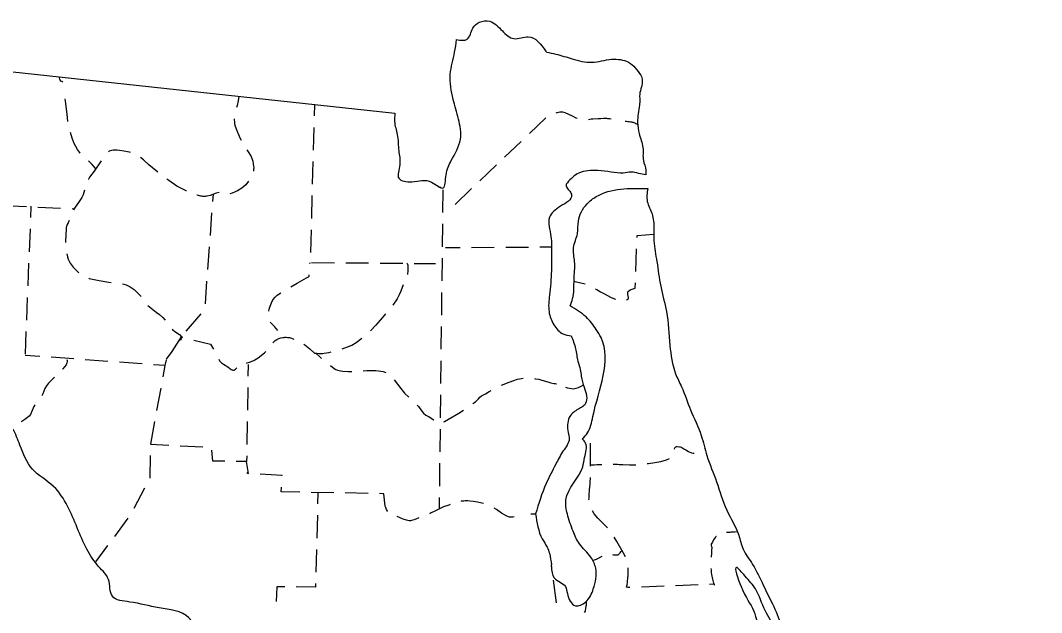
# Model space of a CAD drawing. Extents: x 1219626 to 1426462, y 456797 to 752399.
# Drawn here: x 1325379 to 1336580, y 487646 to 494142 of the extents above; entities that cross this region are included whole.
import ezdxf

# ---------------------------------------------------------------- set-up
doc = ezdxf.new("R2010")
doc.units = 0
doc.layers.add('Map Information Text and Cells', color=7, linetype='Continuous')

msp = doc.modelspace()

# ---------------------------------------------------------------- linework, layer by layer
at = {"layer": 'Map Information Text and Cells'}
for p, q in [((1323411, 493784), (1329487, 493123)), ((1327042, 490509), (1327121, 490630)), ((1326976, 490420), (1326962, 490355)), ((1330976, 488729), (1331029, 488729))]:
    msp.add_line(p, q, dxfattribs=at)
for points in [[(1325900, 493033), (1325890, 493112), (1325880, 493197), (1325872, 493258), (1325869, 493281)], [(1327776, 493308), (1327766, 493258), (1327755, 493207), (1327749, 493186)], [(1328603, 493219), (1328600, 493094)], [(1331254, 493127), (1331266, 493132), (1331281, 493136), (1331296, 493139), (1331302, 493140), (1331308, 493140), (1331314, 493140), (1331326, 493138), (1331350, 493132), (1331390, 493115), (1331432, 493095), (1331473, 493074), (1331487, 493068)], [(1327723, 493064), (1327723, 493063), (1327724, 493050), (1327726, 493031), (1327728, 493012), (1327732, 492991), (1327744, 492951), (1327778, 492873), (1327786, 492854), (1327799, 492828)], [(1330962, 492901), (1331142, 493073)], [(1331609, 493056), (1331626, 493059), (1331641, 493061), (1331656, 493062), (1331715, 493066), (1331744, 493067), (1331774, 493068), (1331786, 493068), (1331788, 493068), (1331790, 493068), (1331796, 493068), (1331808, 493068), (1331820, 493067), (1331843, 493065), (1331858, 493064)], [(1326033, 492687), (1326025, 492696), (1326003, 492726), (1325985, 492757), (1325969, 492790), (1325946, 492850), (1325927, 492911)], [(1328597, 492969), (1328590, 492719)], [(1330690, 492642), (1330871, 492815)], [(1326587, 492694), (1326574, 492697), (1326513, 492706), (1326466, 492714), (1326440, 492718), (1326428, 492719), (1326415, 492719), (1326412, 492719), (1326406, 492719), (1326396, 492719), (1326377, 492716), (1326353, 492707), (1326344, 492699)], [(1327864, 492722), (1327878, 492700), (1327908, 492648), (1327927, 492597), (1327933, 492569), (1327937, 492542), (1327938, 492528), (1327938, 492522), (1327937, 492510), (1327936, 492491), (1327935, 492488)], [(1326200, 492508), (1326201, 492510), (1326202, 492512), (1326202, 492513), (1326202, 492513), (1326202, 492514), (1326202, 492514), (1326202, 492514), (1326202, 492515), (1326202, 492516), (1326192, 492531), (1326167, 492560), (1326154, 492574), (1326129, 492599), (1326125, 492603)], [(1326266, 492601), (1326258, 492591), (1326186, 492489), (1326162, 492455), (1326138, 492421), (1326126, 492399), (1326125, 492395)], [(1326887, 492477), (1326788, 492558), (1326728, 492611), (1326696, 492638)], [(1328587, 492594), (1328580, 492344)], [(1330419, 492383), (1330600, 492556)], [(1327199, 492271), (1327195, 492273), (1327096, 492322), (1327005, 492384), (1326985, 492399)], [(1327881, 492377), (1327852, 492340), (1327809, 492301), (1327760, 492273), (1327700, 492247), (1327677, 492241)], [(1329991, 492300), (1329992, 492316)], [(1326080, 492279), (1326068, 492230), (1326054, 492199), (1326017, 492146), (1325980, 492093), (1325966, 492070), (1325961, 492062)], [(1327557, 492256), (1327526, 492248), (1327461, 492223), (1327427, 492215), (1327419, 492213), (1327410, 492212), (1327401, 492212), (1327397, 492212), (1327393, 492212), (1327388, 492212), (1327381, 492212), (1327370, 492213), (1327358, 492215), (1327316, 492225), (1327315, 492225)], [(1327489, 492156), (1327495, 492236)], [(1328577, 492220), (1328570, 491970)], [(1330013, 492034), (1330016, 492284)], [(1330147, 492124), (1330328, 492297)], [(1325195, 492113), (1325445, 492101)], [(1325494, 492104), (1325489, 491979)], [(1325570, 492095), (1325820, 492083)], [(1325945, 492078), (1325971, 492076)], [(1327462, 491782), (1327480, 492031)], [(1325915, 491946), (1325902, 491922), (1325893, 491902), (1325885, 491882), (1325883, 491876), (1325882, 491870), (1325881, 491864), (1325881, 491858), (1325880, 491834), (1325878, 491808), (1325876, 491781), (1325874, 491729), (1325874, 491717), (1325874, 491712), (1325874, 491709), (1325874, 491704)], [(1330009, 491659), (1330012, 491909)], [(1325484, 491854), (1325474, 491604)], [(1328567, 491845), (1328560, 491595)], [(1332143, 491761), (1332144, 491781), (1332328, 491797)], [(1327435, 491408), (1327453, 491657)], [(1330202, 491649), (1330040, 491648)], [(1330577, 491651), (1330327, 491649)], [(1330952, 491652), (1330702, 491651)], [(1331202, 491653), (1331077, 491653)], [(1325889, 491580), (1325895, 491549), (1325903, 491524), (1325925, 491478), (1325956, 491436), (1326012, 491380), (1326020, 491373)], [(1330004, 491284), (1330007, 491534)], [(1332129, 491387), (1332138, 491636)], [(1325469, 491479), (1325459, 491229)], [(1328553, 491474), (1328557, 491486)], [(1328573, 491486), (1328823, 491484)], [(1328948, 491483), (1329198, 491481)], [(1329323, 491480), (1329573, 491478)], [(1329619, 491478), (1329622, 491474), (1329625, 491469), (1329626, 491465), (1329627, 491459), (1329628, 491454), (1329630, 491438), (1329630, 491434), (1329630, 491430), (1329630, 491426), (1329630, 491424), (1329630, 491422), (1329630, 491418), (1329630, 491412), (1329630, 491406), (1329628, 491387), (1329626, 491367), (1329624, 491355)], [(1329698, 491477), (1329933, 491475)], [(1326128, 491313), (1326133, 491311), (1326241, 491289), (1326350, 491269), (1326373, 491266)], [(1328344, 491218), (1328346, 491219), (1328415, 491259), (1328465, 491288), (1328515, 491317), (1328533, 491325), (1328541, 491330), (1328544, 491334), (1328547, 491338), (1328547, 491338), (1328547, 491339), (1328547, 491339), (1328547, 491340), (1328547, 491340), (1328547, 491340), (1328547, 491341), (1328547, 491342), (1328547, 491342), (1328547, 491343), (1328546, 491351)], [(1326497, 491251), (1326513, 491248), (1326538, 491241), (1326583, 491219), (1326625, 491189), (1326682, 491137), (1326702, 491115)], [(1327407, 491034), (1327425, 491283)], [(1329577, 491241), (1329551, 491171), (1329534, 491132), (1329511, 491086), (1329463, 491020)], [(1331451, 491283), (1331494, 491269), (1331572, 491252)], [(1331684, 491199), (1331700, 491190), (1331742, 491166), (1331784, 491142), (1331819, 491124), (1331853, 491105), (1331877, 491094), (1331906, 491084)], [(1332026, 491074), (1332030, 491075), (1332043, 491084), (1332048, 491092), (1332049, 491096), (1332050, 491098), (1332050, 491100), (1332049, 491105), (1332047, 491115), (1332041, 491138), (1332040, 491145), (1332039, 491150), (1332040, 491154), (1332041, 491159), (1332043, 491163), (1332050, 491172), (1332069, 491185), (1332090, 491194), (1332123, 491206), (1332125, 491262)], [(1325454, 491104), (1325444, 490855)], [(1328104, 490953), (1328108, 490973), (1328118, 491009), (1328131, 491044), (1328149, 491077), (1328172, 491105), (1328196, 491127), (1328236, 491154)], [(1330000, 490909), (1330003, 491159)], [(1326778, 491016), (1326793, 491000), (1326868, 490942), (1326906, 490915), (1326941, 490884), (1326966, 490853)], [(1327198, 490732), (1327360, 490923)], [(1329384, 490923), (1329348, 490880), (1329276, 490799), (1329217, 490737)], [(1327044, 490755), (1327047, 490752), (1327072, 490731), (1327125, 490695), (1327147, 490672), (1327149, 490667), (1327149, 490666), (1327150, 490665), (1327149, 490662), (1327147, 490656), (1327143, 490650), (1327133, 490639), (1327121, 490630), (1327146, 490670), (1327161, 490666)], [(1328203, 490741), (1328164, 490783), (1328124, 490825), (1328119, 490833)], [(1329995, 490534), (1329998, 490784)], [(1325439, 490730), (1325429, 490480)], [(1327282, 490635), (1327462, 490590), (1327496, 490536), (1327496, 490535)], [(1328149, 490606), (1328172, 490630), (1328191, 490643), (1328212, 490653), (1328234, 490660), (1328258, 490664), (1328270, 490665), (1328280, 490666), (1328285, 490666), (1328287, 490666), (1328295, 490666), (1328310, 490665), (1328331, 490662), (1328351, 490656), (1328379, 490647)], [(1329125, 490653), (1329062, 490605), (1329014, 490577), (1328964, 490556), (1328906, 490537)], [(1326981, 490427), (1327042, 490509), (1327121, 490630), (1327123, 490633)], [(1328489, 490589), (1328499, 490582), (1328554, 490540), (1328605, 490493), (1328609, 490492), (1328613, 490491), (1328617, 490490), (1328621, 490487), (1328661, 490454), (1328683, 490434)], [(1325591, 490455), (1325429, 490467)], [(1325965, 490428), (1325716, 490446)], [(1325886, 490423), (1325890, 490411), (1325891, 490399), (1325889, 490387), (1325880, 490364), (1325843, 490320), (1325839, 490315)], [(1326339, 490401), (1326090, 490419)], [(1327554, 490425), (1327564, 490408), (1327583, 490387), (1327605, 490370), (1327654, 490340), (1327691, 490313), (1327701, 490308), (1327708, 490306), (1327713, 490305), (1327715, 490305), (1327716, 490305), (1327719, 490305), (1327724, 490306), (1327728, 490308), (1327739, 490316), (1327752, 490329)], [(1327859, 490383), (1327867, 490384), (1327892, 490392), (1327938, 490413), (1327950, 490419), (1327987, 490441), (1328055, 490496), (1328071, 490510)], [(1328785, 490503), (1328758, 490497), (1328735, 490491), (1328711, 490487), (1328697, 490486), (1328684, 490485), (1328678, 490485), (1328674, 490485), (1328668, 490485), (1328654, 490486), (1328629, 490489), (1328605, 490493)], [(1326713, 490374), (1326464, 490392)], [(1326962, 490355), (1326838, 490364)], [(1326962, 490355), (1326940, 490232)], [(1327876, 490366), (1327874, 490241)], [(1328780, 490355), (1328821, 490324), (1328838, 490314), (1328856, 490306), (1328875, 490301), (1328894, 490298), (1328914, 490296), (1328975, 490292), (1328990, 490291), (1329006, 490291), (1329009, 490291), (1329014, 490291)], [(1329139, 490299), (1329180, 490302), (1329202, 490302), (1329212, 490303), (1329218, 490303), (1329223, 490303), (1329250, 490302), (1329277, 490301), (1329305, 490299), (1329332, 490296), (1329359, 490290), (1329386, 490280)], [(1329991, 490159), (1329994, 490409)], [(1325752, 490225), (1325743, 490216), (1325687, 490163), (1325663, 490134), (1325648, 490105), (1325625, 490045), (1325613, 490023)], [(1329480, 490200), (1329550, 490103), (1329593, 490054), (1329641, 490009)], [(1330655, 490140), (1330739, 490173), (1330792, 490192), (1330833, 490205), (1330875, 490214), (1330892, 490216)], [(1331017, 490212), (1331030, 490211), (1331064, 490205), (1331098, 490197), (1331164, 490177), (1331197, 490168), (1331230, 490160), (1331238, 490159), (1331246, 490158), (1331254, 490156), (1331260, 490155)], [(1326917, 490109), (1326872, 489864)], [(1327872, 490116), (1327869, 489866)], [(1330342, 489938), (1330369, 489959), (1330402, 489992), (1330419, 490009), (1330438, 490023), (1330480, 490047), (1330522, 490070), (1330544, 490083)], [(1329987, 489784), (1329989, 490034)], [(1325535, 489926), (1325525, 489907), (1325508, 489861), (1325488, 489818), (1325474, 489800), (1325457, 489785), (1325426, 489764), (1325394, 489743), (1325385, 489737)], [(1329730, 489922), (1329746, 489906), (1329783, 489856), (1329802, 489832), (1329825, 489811), (1329833, 489807), (1329849, 489799), (1329857, 489796), (1329910, 489761), (1329914, 489758)], [(1330025, 489738), (1330032, 489742), (1330073, 489769), (1330189, 489835), (1330239, 489867)], [(1326850, 489741), (1326805, 489495)], [(1327867, 489741), (1327863, 489491)], [(1329982, 489409), (1329985, 489659)], [(1327005, 489479), (1326807, 489488)], [(1327380, 489462), (1327130, 489473)], [(1327620, 489307), (1327489, 489308), (1327478, 489427)], [(1331631, 489253), (1331631, 489303), (1331631, 489326), (1331631, 489335), (1331631, 489342), (1331631, 489355), (1331631, 489375), (1331631, 489394), (1331633, 489495), (1331633, 489503)], [(1332554, 489440), (1332554, 489440), (1332558, 489452), (1332567, 489465), (1332574, 489468), (1332578, 489468), (1332580, 489468), (1332582, 489468), (1332609, 489465), (1332616, 489464), (1332626, 489462), (1332635, 489457), (1332656, 489444), (1332677, 489431), (1332708, 489414), (1332740, 489399), (1332759, 489394), (1332769, 489393), (1332771, 489393)], [(1332881, 489442), (1332887, 489447)], [(1326800, 489370), (1326799, 489120)], [(1327863, 489181), (1327881, 489172), (1327860, 489304), (1327744, 489305)], [(1327861, 489366), (1327860, 489304)], [(1332255, 489281), (1332270, 489283), (1332337, 489291), (1332403, 489303), (1332466, 489322), (1332497, 489338)], [(1329978, 489034), (1329981, 489284)], [(1331631, 489267), (1331635, 489267), (1331639, 489267), (1331643, 489267), (1331645, 489267), (1331647, 489267), (1331649, 489267), (1331653, 489267), (1331658, 489267), (1331663, 489267), (1331676, 489268), (1331701, 489269), (1331751, 489272), (1331756, 489272)], [(1331881, 489273), (1331927, 489273), (1331946, 489272), (1331985, 489271), (1332061, 489268), (1332080, 489267), (1332092, 489267), (1332104, 489267), (1332128, 489268), (1332131, 489268)], [(1328250, 489145), (1328250, 489151), (1328007, 489165)], [(1331616, 488879), (1331615, 488887), (1331616, 488902), (1331617, 488933), (1331622, 488993), (1331627, 489054), (1331630, 489092), (1331631, 489111), (1331631, 489128)], [(1326741, 489010), (1326623, 488789)], [(1328442, 488968), (1328240, 488972), (1328243, 489020)], [(1328817, 488961), (1328567, 488965)], [(1328642, 488964), (1328639, 488839)], [(1329192, 488954), (1328942, 488958)], [(1329409, 488757), (1329407, 488758), (1329396, 488777), (1329387, 488797), (1329384, 488805), (1329381, 488813), (1329365, 488950), (1329317, 488951)], [(1329975, 488784), (1329976, 488909)], [(1330460, 488841), (1330439, 488847), (1330394, 488858), (1330348, 488866), (1330308, 488870), (1330288, 488871), (1330278, 488871), (1330273, 488871), (1330268, 488871), (1330258, 488871), (1330241, 488870), (1330215, 488867), (1330213, 488866)], [(1330093, 488831), (1330077, 488826), (1330021, 488805), (1329968, 488781), (1329925, 488760), (1329883, 488739), (1329873, 488734), (1329865, 488730)], [(1330795, 488695), (1330780, 488692), (1330770, 488692), (1330765, 488692), (1330760, 488692), (1330744, 488693), (1330713, 488702), (1330655, 488735), (1330600, 488776), (1330575, 488793)], [(1331818, 488574), (1331803, 488592), (1331713, 488680), (1331674, 488729), (1331653, 488761)], [(1326558, 488683), (1326410, 488482)], [(1328636, 488714), (1328629, 488464)], [(1329749, 488684), (1329699, 488664), (1329682, 488659), (1329669, 488656), (1329659, 488654), (1329652, 488654), (1329646, 488654), (1329642, 488654), (1329630, 488655), (1329612, 488658), (1329577, 488671), (1329513, 488700)], [(1333240, 488534), (1333244, 488534), (1333245, 488533), (1333239, 488532), (1333213, 488529), (1333184, 488527), (1333171, 488527), (1333161, 488526), (1333157, 488526), (1333153, 488526), (1333152, 488526), (1333148, 488526), (1333125, 488526)], [(1332015, 488256), (1331999, 488290), (1331990, 488306), (1331921, 488427), (1331890, 488472)], [(1333015, 488482), (1333012, 488480), (1333005, 488475), (1332998, 488468), (1332993, 488460), (1332983, 488443), (1332970, 488420), (1332957, 488396), (1332956, 488392), (1332956, 488389), (1332956, 488389), (1332956, 488387), (1332956, 488382), (1332959, 488373), (1332961, 488366), (1332962, 488362), (1332962, 488361), (1332962, 488359), (1332962, 488351), (1332961, 488335), (1332959, 488303), (1332954, 488253)], [(1326335, 488381), (1326202, 488202)], [(1328626, 488339), (1328620, 488089)], [(1331982, 488319), (1331981, 488319), (1331981, 488320), (1331980, 488320), (1331980, 488320), (1331979, 488320), (1331977, 488319), (1331974, 488318), (1331969, 488317), (1331965, 488314), (1331961, 488311), (1331955, 488303), (1331949, 488293), (1331943, 488285), (1331931, 488277), (1331924, 488275), (1331916, 488274), (1331912, 488274), (1331905, 488274), (1331888, 488277), (1331876, 488280)], [(1331757, 488260), (1331695, 488229), (1331674, 488221), (1331653, 488216)], [(1331209, 488124), (1331203, 488169)], [(1332065, 487921), (1332043, 487921), (1332027, 487926), (1332033, 487952), (1332037, 487978), (1332043, 488031), (1332045, 488049), (1332046, 488067), (1332047, 488085), (1332047, 488094), (1332047, 488098), (1332047, 488100), (1332047, 488109), (1332046, 488126), (1332046, 488136)], [(1332953, 488128), (1332954, 488114), (1332957, 488084), (1332960, 488064), (1332970, 488013), (1332982, 487967), (1332990, 487949), (1332991, 487948), (1332993, 487951), (1332994, 487957), (1332939, 487955)], [(1328616, 487964), (1328615, 487926), (1328404, 487928)], [(1331258, 487752), (1331226, 488000)], [(1332814, 487950), (1332564, 487941)], [(1328279, 487929), (1328191, 487930), (1328184, 487769)], [(1332439, 487936), (1332190, 487926)], [(1331583, 487770), (1331584, 487757), (1331585, 487751), (1331585, 487747), (1331584, 487741), (1331584, 487728), (1331582, 487715), (1331578, 487691), (1331573, 487667), (1331572, 487662), (1331564, 487648)]]:
    msp.add_lwpolyline(points, dxfattribs=at)
for points in [[(1330163, 493931), (1330279, 493936), (1330343, 494058), (1330411, 494121), (1330527, 494132), (1330665, 494026), (1330792, 493942), (1330950, 493963), (1331145, 493799)], [(1329487, 493123), (1329482, 493033), (1329513, 492891), (1329529, 492711), (1329540, 492558), (1329529, 492410), (1329672, 492373), (1329888, 492368), (1330015, 492304), (1330047, 492447), (1330105, 492605), (1330205, 492838), (1330184, 493060), (1330126, 493276), (1330094, 493551), (1330142, 493794), (1330163, 493931)], [(1331151, 493794), (1331251, 493773), (1331431, 493720), (1331647, 493683), (1331864, 493715), (1332049, 493683), (1332186, 493540)], [(1325843, 493466), (1325821, 493477), (1325807, 493524)], [(1332186, 493540), (1332199, 493484), (1332190, 493412), (1332172, 493330), (1332172, 493275), (1332170, 493213)], [(1332170, 493213), (1332149, 493023), (1332165, 492901), (1332207, 492748), (1332212, 492605), (1332239, 492500), (1332239, 492447)], [(1332012, 493038), (1332072, 493030), (1332109, 493021), (1332145, 493003)], [(1332239, 492447), (1332159, 492463), (1332080, 492479), (1331990, 492468), (1331858, 492479), (1331711, 492494), (1331505, 492468), (1331378, 492362), (1331367, 492347), (1331404, 492267), (1331425, 492225), (1331304, 492104), (1331182, 491982), (1331198, 491771), (1331203, 491586), (1331203, 491396), (1331182, 491127), (1331177, 490947), (1331230, 490804), (1331330, 490704), (1331420, 490683)], [(1331409, 491010), (1331436, 491090), (1331452, 491296), (1331457, 491496), (1331446, 491649), (1331489, 491803), (1331499, 491940), (1331594, 492130), (1331695, 492209), (1332260, 492299)], [(1332260, 492299), (1332255, 492156), (1332307, 492019), (1332328, 491861), (1332328, 491723), (1332360, 491496), (1332402, 491227), (1332466, 490947), (1332503, 490577), (1332566, 490266), (1332630, 490123), (1332730, 489869), (1332846, 489590), (1332909, 489368), (1333015, 489082), (1333126, 488771), (1333258, 488496), (1333306, 488343), (1333411, 488174), (1333527, 487947), (1333628, 487741), (1333723, 487509), (1333781, 487318), (1333792, 487223), (1333723, 487218), (1333649, 487445), (1333549, 487667), (1333443, 487905), (1333327, 488047), (1333232, 488142), (1333284, 487931), (1333422, 487662), (1333506, 487408), (1333612, 487181), (1333702, 486965), (1333839, 486706), (1333913, 486494), (1334045, 486315), (1334108, 486183), (1334256, 485945), (1334383, 485787), (1334478, 485676), (1334578, 485607), (1334483, 485813), (1334267, 486193), (1334151, 486452), (1334019, 486695), (1333939, 486891), (1333876, 487065), (1333955, 487070), (1334082, 486869), (1334203, 486732), (1334341, 486510), (1334436, 486315), (1334536, 486114), (1334652, 485892), (1334763, 485697), (1334795, 485570), (1334874, 485465), (1334827, 485375), (1334689, 485406), (1334483, 485422), (1334383, 485454), (1334367, 485290), (1334341, 485111), (1334330, 484868), (1334336, 484641), (1334399, 484387), (1334499, 484102), (1334578, 483822), (1334652, 483605), (1334763, 483310), (1334917, 483040), (1335006, 482818), (1335080, 482649), (1335186, 482475), (1335286, 482285), (1335408, 481942), (1335487, 481736), (1335556, 481440), (1335645, 481165), (1335735, 480864), (1335825, 480605), (1335904, 480415), (1335978, 480193), (1336089, 480035), (1336174, 479855), (1336221, 479692), (1336316, 479554), (1336374, 479380), (1336475, 479127), (1336527, 478899), (1336580, 478630)], [(1331542, 489553), (1331600, 489616), (1331658, 489796), (1331748, 490662), (1331695, 490752), (1331584, 490889), (1331409, 491010)], [(1331420, 490683), (1331468, 490540), (1331494, 490403), (1331520, 490313), (1331531, 490239), (1331563, 490118), (1331589, 490023), (1331578, 489938), (1331483, 489869), (1331399, 489785), (1331388, 489621), (1331399, 489553), (1331330, 489415), (1331251, 489273), (1331145, 489061), (1331029, 488729)], [(1326973, 482560), (1326983, 482734), (1327052, 482940), (1327110, 483220), (1327168, 483574), (1327253, 483875), (1327380, 484144), (1327453, 484334), (1327554, 484477), (1327612, 484662), (1327670, 485010), (1327707, 485375), (1327739, 485681), (1327733, 485961), (1327723, 486167), (1327712, 486341), (1327718, 486373), (1327665, 486663), (1327575, 486875), (1327453, 487054), (1327327, 487234), (1327295, 487440), (1327226, 487588), (1326899, 487699), (1326577, 487762), (1326387, 487825), (1326344, 488010), (1326239, 488148), (1326107, 488343), (1325895, 488813), (1325742, 489030), (1325510, 489220), (1325373, 489484), (1325293, 489663), (1325124, 489854), (1324992, 489933), (1324681, 490091), (1324702, 490202)], [(1331357, 490118), (1331446, 490102), (1331556, 490145)], [(1331203, 488153), (1331235, 488026), (1331357, 487931), (1331378, 487857), (1331468, 487720), (1331578, 487762), (1331663, 487905), (1331689, 488132), (1331637, 488253), (1331510, 488401), (1331441, 488538), (1331378, 488729), (1331362, 488882), (1331547, 489246), (1331568, 489347), (1331578, 489505), (1331542, 489553)], [(1331029, 488729), (1331103, 488454), (1331156, 488364), (1331182, 488296), (1331203, 488169)]]:
    msp.add_spline(points, degree=3, dxfattribs=at)

doc.saveas('drawing.dxf')
